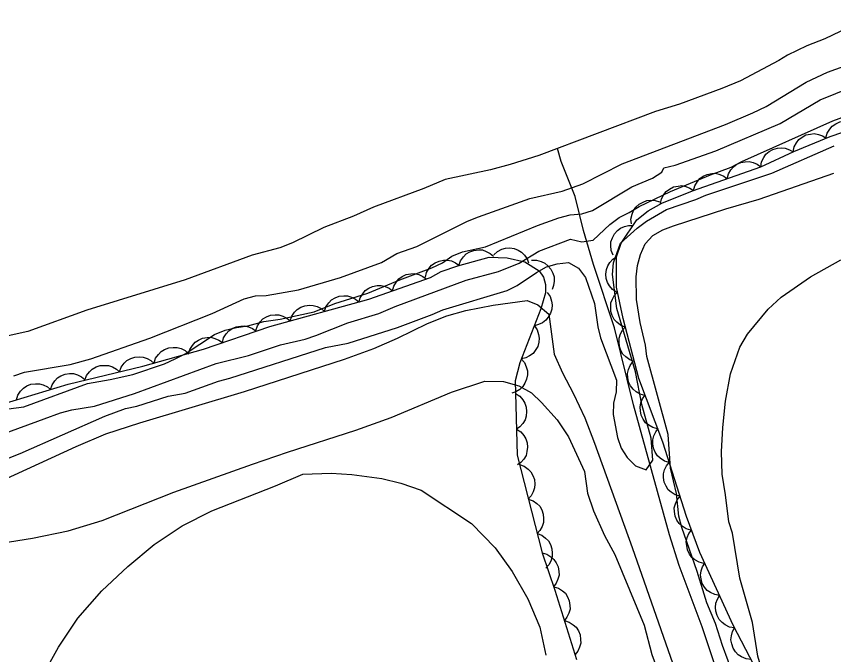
# Model space of a CAD drawing. Extents: x 336540 to 340074, y 5572036 to 5573747.
# Drawn here: x 339359.6 to 339428.4, y 5572863.5 to 5572917.3 of the extents above; entities that cross this region are included whole.
import ezdxf

# ---------------------------------------------------------------- set-up
doc = ezdxf.new("R2010")
doc.units = 0
for name, color, linetype in [('Niveau 1', 7, 'Continuous'), ('Niveau 2', 7, 'Continuous'), ('Niveau 4', 7, 'Continuous'), ('Niveau 44', 7, 'Continuous')]:
    doc.layers.add(name, color=color, linetype=linetype)

msp = doc.modelspace()

# ---------------------------------------------------------------- linework, layer by layer
at = {"layer": 'Niveau 1'}
for points in [[(339420.02, 5572861.7), (339419.07, 5572864.28), (339418.48, 5572866.13), (339417.77, 5572867.87), (339416.94, 5572870.51), (339415.64, 5572874.21), (339415.4, 5572875.17), (339415.2, 5572877.09), (339414.71, 5572879.22), (339414.5, 5572882.04), (339412.7, 5572888.62), (339412.58, 5572889.58), (339412.15, 5572891.49), (339411.84, 5572893.41), (339411.81, 5572895.33), (339411.91, 5572896.29), (339412.17, 5572897.2), (339412.56, 5572898.11), (339413.22, 5572898.8), (339414.06, 5572899.27), (339414.96, 5572899.62), (339419.35, 5572901.06), (339422.16, 5572901.85), (339428.46, 5572904.06)], [(339397.47, 5572892.5), (339399.77, 5572892.93), (339402.62, 5572893.33), (339403.51, 5572892.96), (339404.46, 5572892.19), (339404.91, 5572888.8), (339405.59, 5572887.23), (339406.53, 5572885.46), (339407.47, 5572883.45), (339408.29, 5572881.31), (339411.47, 5572872.52), (339415.08, 5572862.17)], [(339324.44, 5572873.04), (339337.97, 5572874.45), (339347.63, 5572875.07), (339350.55, 5572875.42), (339352.62, 5572875.95), (339354.87, 5572876.71), (339357.34, 5572877.68), (339364.64, 5572881.04), (339367.13, 5572882.1), (339369.99, 5572883.04), (339378.81, 5572885.67), (339387.23, 5572888.4), (339389.7, 5572889.29), (339391.71, 5572890.16), (339394.24, 5572891.4), (339395.85, 5572892.04), (339397.47, 5572892.5)]]:
    msp.add_lwpolyline(points, dxfattribs=at)
at = {"layer": 'Niveau 2'}
for points in [[(339393.34, 5572897.89), (339397.61, 5572900.01), (339398.52, 5572900.37), (339402.86, 5572901.93), (339405.57, 5572902.55), (339407.32, 5572903.15), (339410.64, 5572904.85), (339419.32, 5572908.14), (339421.63, 5572909.14), (339422.75, 5572909.67), (339426.12, 5572911.72), (339427.93, 5572912.55), (339429.73, 5572913.21)], [(339369.42, 5572887.11), (339372.07, 5572888.01), (339372.97, 5572888.42), (339373.81, 5572888.83), (339376.28, 5572890.46), (339377.18, 5572890.82), (339378.14, 5572891.07), (339379.1, 5572891.2), (339380.45, 5572891.56), (339381.81, 5572891.76), (339384.69, 5572892.38), (339386.43, 5572893.09), (339389.2, 5572893.94), (339391.9, 5572895.07), (339394.6, 5572896.08), (339395.5, 5572896.49), (339396.28, 5572897.07), (339397.19, 5572897.43), (339399.11, 5572897.86), (339403.5, 5572899.65), (339405.3, 5572900.3), (339406.26, 5572900.55), (339407.22, 5572900.62), (339408.12, 5572900.92), (339411.43, 5572902.91), (339413.18, 5572903.63), (339413.96, 5572904.15), (339414.13, 5572904.49), (339415.09, 5572904.74), (339418.53, 5572905.94), (339423.93, 5572908.25), (339427.3, 5572910.24), (339429.95, 5572911.31)], [(339357.79, 5572881.84), (339363.31, 5572883.86), (339364.26, 5572884.11), (339366.18, 5572884.43), (339369.56, 5572885.51), (339376.43, 5572888.02), (339379.14, 5572888.69), (339381.84, 5572889.59), (339383.93, 5572890.08), (339384.83, 5572890.38), (339387.53, 5572891.45), (339390.12, 5572892.24), (339391.52, 5572892.83), (339397.49, 5572895.04), (339400.2, 5572895.77), (339401.94, 5572896.48), (339403.62, 5572897.48), (339406.27, 5572898.49), (339407.23, 5572898.28), (339408.19, 5572898.41), (339409.59, 5572899.74), (339410.37, 5572900.32), (339411.21, 5572900.73), (339412.06, 5572901.26), (339414.7, 5572902.5), (339418.07, 5572903.92), (339419.82, 5572904.57), (339420.72, 5572905.04), (339428.36, 5572908.47), (339432.64, 5572910.03)], [(339394.63, 5572892.14), (339395.53, 5572892.55), (339400.94, 5572894.18), (339401.78, 5572894.59), (339403.4, 5572895.7), (339404.24, 5572896.16), (339405.15, 5572896.41), (339406.11, 5572896.54), (339406.96, 5572896.05), (339407.54, 5572895.27), (339408.31, 5572893.07), (339408.57, 5572891.1), (339408.81, 5572890.2), (339410.16, 5572886.61), (339410.12, 5572885.65), (339409.91, 5572884.68), (339409.87, 5572883.72), (339410.24, 5572881.8), (339410.53, 5572880.9), (339411.06, 5572880.12), (339411.75, 5572879.4), (339412.66, 5572879.08), (339413.21, 5572879.88), (339413.07, 5572881.74), (339412.29, 5572884.56), (339411.74, 5572887.32), (339410.18, 5572892.66), (339409.8, 5572895.53), (339409.9, 5572896.5), (339410.49, 5572898.15), (339411.89, 5572899.42), (339412.67, 5572900), (339414.35, 5572900.99), (339416.83, 5572901.83), (339417.67, 5572902.19), (339423.24, 5572904.05), (339428.47, 5572906.35)], [(339359.38, 5572886.99), (339360.28, 5572887.29), (339364.12, 5572887.93), (339365.87, 5572888.41), (339370.84, 5572890.15), (339376.08, 5572892.24), (339378.78, 5572893.48), (339379.74, 5572893.72), (339380.65, 5572893.74), (339383.36, 5572894.24), (339386.91, 5572895.28), (339390.35, 5572896.53), (339391.65, 5572897.29), (339393.34, 5572897.89)], [(339419.32, 5572876.97), (339419.05, 5572878.7), (339419, 5572880.59), (339419.1, 5572882.64), (339419.33, 5572884.84), (339419.75, 5572887.16), (339420.55, 5572889.41), (339421.17, 5572890.5), (339422.93, 5572892.59), (339424.03, 5572893.6), (339426.49, 5572895.33), (339429.05, 5572896.75)], [(339356.32, 5572879.03), (339359.92, 5572880.45), (339367.05, 5572883.58), (339368.8, 5572884.24), (339369.76, 5572884.43), (339372.4, 5572885.27), (339373.81, 5572885.52), (339376.62, 5572886.54), (339377.58, 5572886.78), (339385.63, 5572889.36), (339387.55, 5572889.74), (339391.71, 5572891.06), (339394.63, 5572892.14)], [(339354.95, 5572872.35), (339360.95, 5572873.31), (339363.97, 5572873.92), (339366.84, 5572874.8), (339372.87, 5572877.19), (339379.48, 5572879.55), (339382.43, 5572880.57), (339388.19, 5572882.4), (339391.18, 5572883.48), (339396.25, 5572885.61), (339399.07, 5572886.54), (339400.63, 5572886.52), (339401.91, 5572886.13), (339402.98, 5572885.55), (339403.84, 5572884.74), (339405.15, 5572883.28), (339406.1, 5572881.84), (339407.45, 5572878.94), (339407.71, 5572877.1), (339408.22, 5572875.62), (339409.13, 5572873.55), (339410.01, 5572871.94), (339412.49, 5572865.99)], [(339358.3, 5572884.12), (339360.23, 5572884.38), (339365.58, 5572886.35), (339367.5, 5572886.67), (339369.42, 5572887.11)], [(339362.44, 5572862.86), (339363.15, 5572864.13), (339364.78, 5572866.58), (339366.79, 5572868.88), (339368.98, 5572870.94), (339371.21, 5572872.77), (339373.58, 5572874.35), (339376.06, 5572875.62), (339381.44, 5572877.72), (339383.73, 5572878.71), (339386.11, 5572878.8), (339387.85, 5572878.68), (339390.38, 5572878.34), (339391.99, 5572877.94), (339393.7, 5572877.36), (339397.94, 5572874.54)], [(339446.1, 5572851.82), (339444.92, 5572851.57), (339443.96, 5572851.61), (339442.1, 5572851.41), (339433.28, 5572848.64), (339432.44, 5572848.18), (339430.93, 5572847.08), (339430.09, 5572846.61), (339429.14, 5572846.37), (339428.18, 5572846.4), (339427.32, 5572846.9), (339426.8, 5572847.73), (339426.27, 5572849.53), (339425.21, 5572852.22), (339423.61, 5572856.7), (339423.17, 5572859.57), (339422.04, 5572863.38), (339421.6, 5572866.2), (339420.53, 5572869.96), (339419.91, 5572873.73), (339419.61, 5572874.68), (339419.32, 5572876.97)], [(339397.94, 5572874.54), (339399.92, 5572872.5), (339401.36, 5572870.51), (339402.67, 5572868.21), (339403.68, 5572865.81), (339404.19, 5572863.47)], [(339412.49, 5572865.99), (339413.12, 5572863.53), (339416.79, 5572853.58), (339416.98, 5572852.3), (339416.89, 5572851.21), (339415.8, 5572847.24), (339415.14, 5572846.03), (339414.11, 5572845.02), (339413.45, 5572844.69), (339412.72, 5572844.53), (339408.07, 5572844.47), (339404.82, 5572844.15), (339396.52, 5572842.1), (339393.95, 5572841.58), (339391.27, 5572841.32), (339388.41, 5572841.37), (339385.61, 5572841.67), (339380.44, 5572842.59), (339377.8, 5572842.93), (339369.21, 5572843.6), (339364.04, 5572844.12), (339358.63, 5572844.34)]]:
    msp.add_lwpolyline(points, dxfattribs=at)
at = {"layer": 'Niveau 4'}
for points in [[(339431.64, 5572917.26), (339427.69, 5572915.37), (339426.17, 5572914.77), (339424.54, 5572914), (339423.81, 5572913.54), (339420.6, 5572911.83), (339419.02, 5572911.18), (339415.47, 5572909.86), (339413.43, 5572909.26), (339403.62, 5572905.55), (339401.19, 5572904.77), (339399.55, 5572904.34), (339395.71, 5572903.53), (339393.91, 5572902.76), (339389.68, 5572901.2), (339387.99, 5572900.43), (339385.5, 5572899.48), (339382.86, 5572898.18), (339381.79, 5572897.76), (339379.47, 5572897.15), (339373.83, 5572895.06), (339365.53, 5572892.52), (339360.57, 5572890.73), (339357.23, 5572889.98)], [(339423.53, 5572845.04), (339422.52, 5572848.54), (339421.71, 5572851.95), (339420.78, 5572855.38), (339420.03, 5572857.81), (339417.37, 5572865.86), (339415.43, 5572871.01), (339414.6, 5572873.6), (339411.57, 5572884.53), (339409.98, 5572891.02), (339408.22, 5572896.35), (339407.36, 5572899.23), (339406.66, 5572902.09), (339405.5, 5572905.03), (339405.19, 5572906.13)]]:
    msp.add_lwpolyline(points, dxfattribs=at)
at = {"layer": 'Niveau 44'}
for points in [[(339428.61, 5572853.5), (339427.78, 5572854.02), (339426.18, 5572855.42), (339424.65, 5572857.38), (339423.14, 5572859.89), (339419.99, 5572865.98), (339417.17, 5572872.1), (339416.04, 5572875.13), (339414.04, 5572881.4), (339412.02, 5572886.76), (339410.72, 5572891.81), (339410.15, 5572894.44), (339410.15, 5572897.01), (339410.54, 5572898.17), (339411.85, 5572900.13), (339412.82, 5572900.89), (339413.96, 5572901.53), (339416.54, 5572902.56), (339422.3, 5572904.59), (339425.08, 5572905.87), (339428.16, 5572907.15), (339431.44, 5572908.27)], [(339427.79, 5572907.02), (339427.9, 5572907.43), (339428.11, 5572907.77), (339428.32, 5572908.02), (339428.62, 5572908.22), (339428.95, 5572908.37), (339429.33, 5572908.43), (339429.66, 5572908.45), (339430, 5572908.36), (339430.34, 5572908.21), (339430.63, 5572907.99)], [(339425.03, 5572905.85), (339425.11, 5572906.26), (339425.3, 5572906.61), (339425.5, 5572906.88), (339425.78, 5572907.09), (339426.1, 5572907.27), (339426.48, 5572907.35), (339426.8, 5572907.39), (339427.15, 5572907.32), (339427.49, 5572907.2), (339427.8, 5572907)], [(339422.3, 5572904.59), (339422.37, 5572905), (339422.55, 5572905.37), (339422.73, 5572905.64), (339423, 5572905.87), (339423.33, 5572906.05), (339423.7, 5572906.15), (339424.02, 5572906.2), (339424.37, 5572906.15), (339424.72, 5572906.03), (339425.03, 5572905.85)], [(339419.47, 5572903.59), (339419.58, 5572904), (339419.79, 5572904.34), (339420, 5572904.6), (339420.29, 5572904.8), (339420.63, 5572904.95), (339421, 5572905.02), (339421.33, 5572905.04), (339421.67, 5572904.95), (339422.01, 5572904.8), (339422.3, 5572904.59)], [(339416.64, 5572902.6), (339416.75, 5572903), (339416.96, 5572903.35), (339417.17, 5572903.6), (339417.46, 5572903.8), (339417.8, 5572903.95), (339418.17, 5572904.02), (339418.5, 5572904.04), (339418.84, 5572903.95), (339419.18, 5572903.81), (339419.47, 5572903.59)], [(339413.85, 5572901.49), (339413.94, 5572901.9), (339414.14, 5572902.25), (339414.34, 5572902.52), (339414.62, 5572902.72), (339414.95, 5572902.89), (339415.33, 5572902.97), (339415.65, 5572903.01), (339416, 5572902.94), (339416.34, 5572902.8), (339416.64, 5572902.6)], [(339411.4, 5572899.78), (339411.37, 5572900.19), (339411.46, 5572900.59), (339411.58, 5572900.9), (339411.79, 5572901.18), (339412.06, 5572901.43), (339412.39, 5572901.61), (339412.7, 5572901.74), (339413.05, 5572901.77), (339413.42, 5572901.74), (339413.76, 5572901.63)], [(339409.86, 5572897.16), (339409.71, 5572897.55), (339409.67, 5572897.95), (339409.68, 5572898.28), (339409.8, 5572898.61), (339409.97, 5572898.94), (339410.24, 5572899.22), (339410.49, 5572899.43), (339410.81, 5572899.56), (339411.17, 5572899.65), (339411.53, 5572899.65)], [(339396.88, 5572896.29), (339397.02, 5572896.68), (339397.26, 5572897.01), (339397.49, 5572897.25), (339397.79, 5572897.43), (339398.14, 5572897.55), (339398.52, 5572897.59), (339398.85, 5572897.59), (339399.18, 5572897.47), (339399.51, 5572897.3), (339399.78, 5572897.07)], [(339399.82, 5572897.18), (339400.13, 5572897.46), (339400.49, 5572897.64), (339400.8, 5572897.74), (339401.16, 5572897.76), (339401.52, 5572897.71), (339401.88, 5572897.56), (339402.16, 5572897.4), (339402.41, 5572897.15), (339402.62, 5572896.84), (339402.75, 5572896.51)], [(339395.37, 5572895.76), (339396.78, 5572896.26), (339399.42, 5572896.97), (339400.94, 5572896.92), (339402.43, 5572896.58), (339403.63, 5572895.82), (339404, 5572895.29), (339404.18, 5572894.67), (339404.16, 5572893.98), (339403.77, 5572892.62), (339402.02, 5572888.08), (339401.62, 5572886.57), (339401.78, 5572880.31), (339403.88, 5572872.07)], [(339410.15, 5572894.02), (339409.8, 5572894.25), (339409.55, 5572894.57), (339409.38, 5572894.85), (339409.29, 5572895.19), (339409.25, 5572895.56), (339409.32, 5572895.94), (339409.41, 5572896.25), (339409.6, 5572896.54), (339409.85, 5572896.82), (339410.15, 5572897.02)], [(339394.05, 5572895.29), (339394.16, 5572895.7), (339394.37, 5572896.04), (339394.58, 5572896.3), (339394.87, 5572896.5), (339395.21, 5572896.65), (339395.58, 5572896.72), (339395.91, 5572896.74), (339396.25, 5572896.66), (339396.59, 5572896.51), (339396.88, 5572896.3)], [(339403, 5572896.72), (339403.42, 5572896.73), (339403.81, 5572896.61), (339404.11, 5572896.48), (339404.38, 5572896.25), (339404.62, 5572895.97), (339404.78, 5572895.62), (339404.89, 5572895.31), (339404.9, 5572894.96), (339404.85, 5572894.6), (339404.72, 5572894.26)], [(339318.95, 5572875.62), (339329.85, 5572876.42), (339333.1, 5572876.86), (339343.17, 5572878.74), (339345.85, 5572879.43), (339348.13, 5572880.2), (339352.77, 5572882.53), (339355.43, 5572883.58), (339358.41, 5572884.61), (339363.97, 5572886.27), (339370.26, 5572887.8), (339375.35, 5572889.23), (339380.95, 5572891.14), (339389.3, 5572893.45), (339394.47, 5572895.27), (339395.37, 5572895.76)], [(339391.29, 5572894.15), (339391.39, 5572894.55), (339391.61, 5572894.9), (339391.82, 5572895.16), (339392.11, 5572895.35), (339392.44, 5572895.51), (339392.82, 5572895.57), (339393.15, 5572895.59), (339393.49, 5572895.51), (339393.83, 5572895.36), (339394.12, 5572895.15)], [(339388.46, 5572893.15), (339388.57, 5572893.56), (339388.78, 5572893.9), (339388.99, 5572894.16), (339389.28, 5572894.36), (339389.61, 5572894.51), (339389.99, 5572894.58), (339390.32, 5572894.6), (339390.66, 5572894.51), (339391, 5572894.36), (339391.29, 5572894.15)], [(339410.87, 5572891.09), (339410.49, 5572891.25), (339410.17, 5572891.5), (339409.94, 5572891.74), (339409.78, 5572892.06), (339409.67, 5572892.41), (339409.66, 5572892.79), (339409.68, 5572893.12), (339409.8, 5572893.45), (339409.99, 5572893.77), (339410.24, 5572894.03)], [(339385.55, 5572892.41), (339385.68, 5572892.81), (339385.92, 5572893.14), (339386.14, 5572893.38), (339386.45, 5572893.56), (339386.79, 5572893.69), (339387.18, 5572893.73), (339387.5, 5572893.72), (339387.84, 5572893.62), (339388.17, 5572893.45), (339388.44, 5572893.21)], [(339404.31, 5572894.01), (339404.55, 5572893.67), (339404.67, 5572893.28), (339404.73, 5572892.96), (339404.69, 5572892.61), (339404.59, 5572892.25), (339404.39, 5572891.92), (339404.2, 5572891.66), (339403.91, 5572891.46), (339403.58, 5572891.3), (339403.23, 5572891.21)], [(339382.66, 5572891.61), (339382.79, 5572892.01), (339383.03, 5572892.34), (339383.25, 5572892.58), (339383.56, 5572892.76), (339383.9, 5572892.89), (339384.28, 5572892.93), (339384.61, 5572892.92), (339384.95, 5572892.82), (339385.28, 5572892.65), (339385.55, 5572892.41)], [(339379.77, 5572890.81), (339379.9, 5572891.21), (339380.14, 5572891.54), (339380.36, 5572891.78), (339380.67, 5572891.96), (339381.01, 5572892.09), (339381.39, 5572892.13), (339381.72, 5572892.12), (339382.05, 5572892.02), (339382.38, 5572891.85), (339382.66, 5572891.61)], [(339376.95, 5572889.78), (339377.06, 5572890.18), (339377.27, 5572890.52), (339377.49, 5572890.78), (339377.78, 5572890.97), (339378.12, 5572891.12), (339378.5, 5572891.18), (339378.82, 5572891.2), (339379.16, 5572891.11), (339379.5, 5572890.96), (339379.79, 5572890.74)], [(339403.23, 5572891.21), (339403.47, 5572890.87), (339403.59, 5572890.48), (339403.65, 5572890.16), (339403.61, 5572889.81), (339403.51, 5572889.46), (339403.31, 5572889.13), (339403.12, 5572888.86), (339402.83, 5572888.66), (339402.5, 5572888.5), (339402.15, 5572888.42)], [(339411.65, 5572888.2), (339411.26, 5572888.34), (339410.93, 5572888.58), (339410.69, 5572888.81), (339410.52, 5572889.12), (339410.4, 5572889.46), (339410.37, 5572889.85), (339410.37, 5572890.17), (339410.49, 5572890.51), (339410.66, 5572890.83), (339410.9, 5572891.1)], [(339374.11, 5572888.81), (339374.22, 5572889.21), (339374.44, 5572889.55), (339374.65, 5572889.81), (339374.94, 5572890), (339375.28, 5572890.15), (339375.66, 5572890.21), (339375.98, 5572890.23), (339376.32, 5572890.14), (339376.66, 5572889.99), (339376.95, 5572889.78)], [(339371.2, 5572888.06), (339371.33, 5572888.46), (339371.57, 5572888.79), (339371.79, 5572889.03), (339372.09, 5572889.21), (339372.44, 5572889.34), (339372.82, 5572889.38), (339373.15, 5572889.38), (339373.48, 5572889.28), (339373.81, 5572889.11), (339374.09, 5572888.88)], [(339368.29, 5572887.32), (339368.44, 5572887.71), (339368.69, 5572888.04), (339368.92, 5572888.27), (339369.23, 5572888.44), (339369.58, 5572888.56), (339369.96, 5572888.58), (339370.29, 5572888.57), (339370.62, 5572888.45), (339370.94, 5572888.27), (339371.21, 5572888.03)], [(339365.38, 5572886.61), (339365.52, 5572887), (339365.77, 5572887.33), (339366, 5572887.56), (339366.31, 5572887.73), (339366.66, 5572887.85), (339367.05, 5572887.87), (339367.37, 5572887.86), (339367.7, 5572887.74), (339368.03, 5572887.56), (339368.29, 5572887.32)], [(339402.11, 5572888.43), (339402.39, 5572888.11), (339402.55, 5572887.74), (339402.65, 5572887.42), (339402.65, 5572887.07), (339402.58, 5572886.71), (339402.43, 5572886.36), (339402.26, 5572886.08), (339402, 5572885.84), (339401.68, 5572885.65), (339401.34, 5572885.53)], [(339412.55, 5572885.34), (339412.15, 5572885.44), (339411.8, 5572885.64), (339411.54, 5572885.85), (339411.33, 5572886.13), (339411.17, 5572886.47), (339411.1, 5572886.84), (339411.07, 5572887.17), (339411.15, 5572887.51), (339411.29, 5572887.85), (339411.5, 5572888.15)], [(339362.48, 5572885.83), (339362.61, 5572886.22), (339362.84, 5572886.56), (339363.06, 5572886.81), (339363.36, 5572886.99), (339363.7, 5572887.13), (339364.08, 5572887.17), (339364.41, 5572887.18), (339364.75, 5572887.08), (339365.08, 5572886.91), (339365.36, 5572886.68)], [(339359.61, 5572884.97), (339359.73, 5572885.37), (339359.96, 5572885.7), (339360.19, 5572885.95), (339360.49, 5572886.13), (339360.83, 5572886.27), (339361.21, 5572886.31), (339361.54, 5572886.32), (339361.87, 5572886.22), (339362.21, 5572886.05), (339362.48, 5572885.83)], [(339401.65, 5572885.49), (339402, 5572885.27), (339402.26, 5572884.96), (339402.44, 5572884.68), (339402.54, 5572884.34), (339402.58, 5572883.98), (339402.53, 5572883.6), (339402.45, 5572883.28), (339402.26, 5572882.98), (339402.02, 5572882.7), (339401.72, 5572882.49)], [(339413.61, 5572882.53), (339413.21, 5572882.63), (339412.86, 5572882.84), (339412.6, 5572883.04), (339412.39, 5572883.33), (339412.23, 5572883.66), (339412.16, 5572884.03), (339412.13, 5572884.36), (339412.21, 5572884.7), (339412.35, 5572885.05), (339412.55, 5572885.34)], [(339401.72, 5572882.49), (339402.08, 5572882.27), (339402.34, 5572881.96), (339402.52, 5572881.68), (339402.62, 5572881.34), (339402.66, 5572880.98), (339402.6, 5572880.6), (339402.53, 5572880.28), (339402.34, 5572879.98), (339402.09, 5572879.7), (339401.8, 5572879.49)], [(339414.58, 5572879.7), (339414.18, 5572879.81), (339413.84, 5572880.04), (339413.59, 5572880.25), (339413.4, 5572880.55), (339413.26, 5572880.89), (339413.21, 5572881.27), (339413.2, 5572881.6), (339413.29, 5572881.94), (339413.45, 5572882.27), (339413.67, 5572882.55)], [(339415.5, 5572876.84), (339415.09, 5572876.96), (339414.75, 5572877.18), (339414.51, 5572877.39), (339414.32, 5572877.69), (339414.17, 5572878.03), (339414.12, 5572878.41), (339414.11, 5572878.74), (339414.2, 5572879.08), (339414.36, 5572879.41), (339414.58, 5572879.7)], [(339401.98, 5572879.52), (339402.37, 5572879.38), (339402.7, 5572879.13), (339402.94, 5572878.9), (339403.11, 5572878.6), (339403.23, 5572878.25), (339403.26, 5572877.87), (339403.25, 5572877.54), (339403.14, 5572877.21), (339402.96, 5572876.88), (339402.72, 5572876.61)], [(339416.41, 5572873.98), (339416.01, 5572874.1), (339415.67, 5572874.32), (339415.42, 5572874.54), (339415.23, 5572874.83), (339415.09, 5572875.17), (339415.03, 5572875.55), (339415.02, 5572875.88), (339415.12, 5572876.22), (339415.27, 5572876.55), (339415.5, 5572876.84)], [(339402.72, 5572876.61), (339403.12, 5572876.47), (339403.44, 5572876.23), (339403.68, 5572876), (339403.85, 5572875.69), (339403.97, 5572875.34), (339404, 5572874.96), (339403.99, 5572874.63), (339403.88, 5572874.3), (339403.7, 5572873.97), (339403.46, 5572873.7)], [(339403.46, 5572873.7), (339403.86, 5572873.56), (339404.18, 5572873.32), (339404.42, 5572873.09), (339404.59, 5572872.78), (339404.71, 5572872.43), (339404.74, 5572872.05), (339404.74, 5572871.73), (339404.62, 5572871.39), (339404.44, 5572871.07), (339404.2, 5572870.8)], [(339417.51, 5572871.19), (339417.1, 5572871.29), (339416.75, 5572871.49), (339416.49, 5572871.7), (339416.29, 5572871.98), (339416.13, 5572872.32), (339416.06, 5572872.69), (339416.03, 5572873.02), (339416.11, 5572873.36), (339416.25, 5572873.7), (339416.46, 5572874)], [(339403.88, 5572872.07), (339404.95, 5572868.94), (339406.79, 5572863.1)], [(339403.88, 5572872.07), (339404.28, 5572871.96), (339404.63, 5572871.74), (339404.88, 5572871.53), (339405.08, 5572871.24), (339405.23, 5572870.9), (339405.29, 5572870.52), (339405.31, 5572870.2), (339405.22, 5572869.86), (339405.07, 5572869.52), (339404.85, 5572869.23)], [(339418.83, 5572868.49), (339418.42, 5572868.56), (339418.06, 5572868.74), (339417.78, 5572868.92), (339417.56, 5572869.19), (339417.37, 5572869.51), (339417.27, 5572869.88), (339417.22, 5572870.21), (339417.28, 5572870.55), (339417.39, 5572870.91), (339417.58, 5572871.22)], [(339404.86, 5572869.23), (339405.26, 5572869.11), (339405.6, 5572868.89), (339405.85, 5572868.67), (339406.03, 5572868.38), (339406.17, 5572868.03), (339406.23, 5572867.65), (339406.24, 5572867.33), (339406.14, 5572866.99), (339405.98, 5572866.65), (339405.76, 5572866.37)], [(339420.09, 5572865.77), (339419.68, 5572865.83), (339419.31, 5572866.01), (339419.04, 5572866.2), (339418.81, 5572866.47), (339418.63, 5572866.79), (339418.53, 5572867.16), (339418.48, 5572867.48), (339418.53, 5572867.83), (339418.65, 5572868.18), (339418.83, 5572868.49)], [(339405.76, 5572866.37), (339406.16, 5572866.25), (339406.5, 5572866.03), (339406.75, 5572865.81), (339406.94, 5572865.51), (339407.08, 5572865.17), (339407.13, 5572864.79), (339407.14, 5572864.47), (339407.04, 5572864.13), (339406.88, 5572863.79), (339406.66, 5572863.51)], [(339421.48, 5572863.11), (339421.06, 5572863.16), (339420.69, 5572863.32), (339420.41, 5572863.49), (339420.17, 5572863.75), (339419.97, 5572864.06), (339419.86, 5572864.43), (339419.79, 5572864.75), (339419.83, 5572865.1), (339419.93, 5572865.45), (339420.1, 5572865.77)]]:
    msp.add_lwpolyline(points, dxfattribs=at)

doc.saveas('drawing.dxf')
